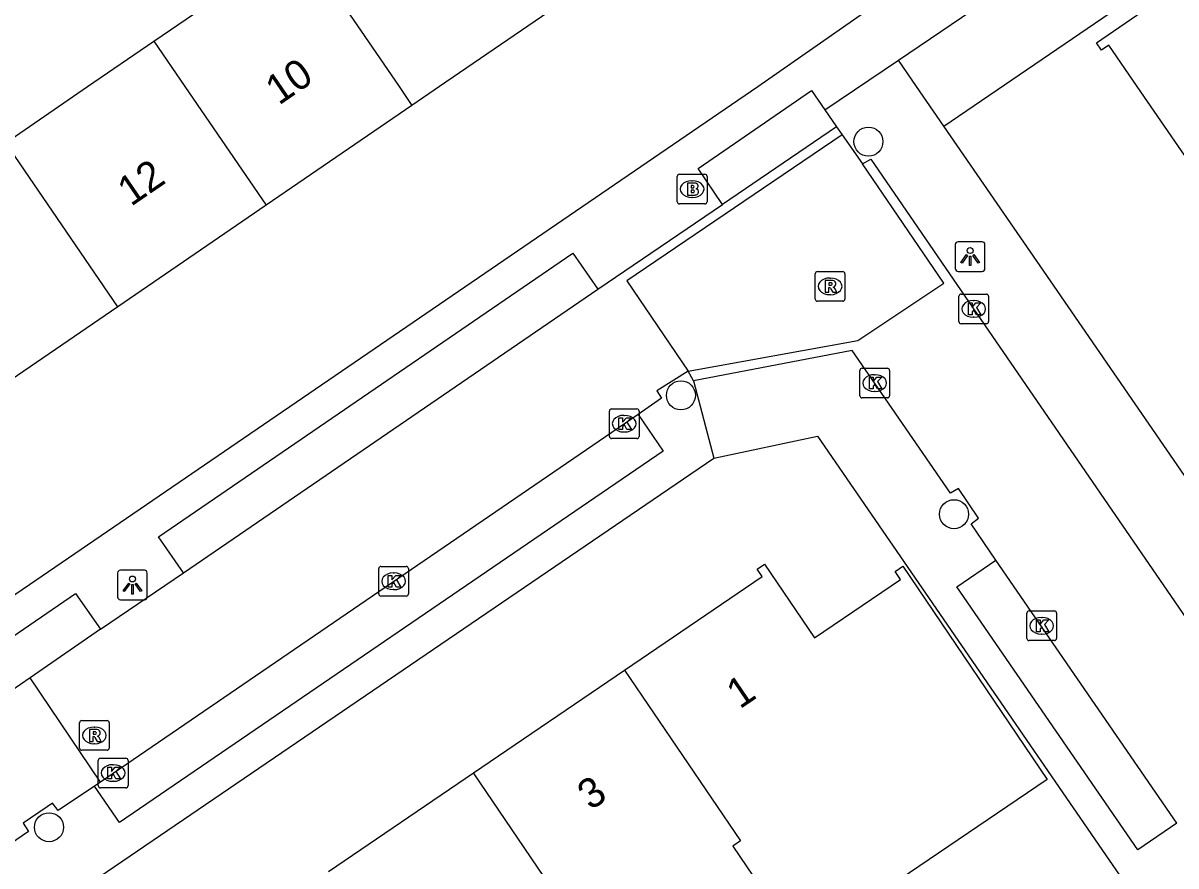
# Model space of a CAD drawing. Extents: x 157466 to 158888, y 383063 to 384677.
# Drawn here: x 158138.45 to 158177.28, y 383473.76 to 383502.14 of the extents above; entities that cross this region are included whole.
import ezdxf

# ---------------------------------------------------------------- set-up
doc = ezdxf.new("R2010")
doc.units = 0
for name, color, linetype in [('IMGEO_Boom', 7, 'Continuous'), ('IMGEO_Brandkraan', 7, 'Continuous'), ('IMGEO_Kolk', 7, 'Continuous'), ('IMGEO_Lichtpunt', 7, 'Continuous'), ('IMGEO_Pand', 7, 'Continuous'), ('IMGEO_Pand_nummerreeks', 7, 'Continuous'), ('IMGEO_Rijbaan_lokaal_open', 7, 'Continuous'), ('IMGEO_Rioolput', 7, 'Continuous'), ('IMGEO_Voetpad_open', 7, 'Continuous')]:
    doc.layers.add(name, color=color, linetype=linetype)

msp = doc.modelspace()

# ---------------------------------------------------------------- linework, layer by layer
at = {"layer": 'IMGEO_Boom'}
for centre in [(158166.918, 383498.147), (158160.602, 383489.605), (158169.801, 383485.602), (158139.319, 383475.061)]:
    msp.add_circle(centre, 0.489, dxfattribs=at)
at = {"layer": 'IMGEO_Brandkraan'}
for p, q in [((158160.48, 383496.122), (158160.48, 383496.974)), ((158160.555, 383497.048), (158161.407, 383497.048)), ((158161.481, 383496.974), (158161.481, 383496.122)), ((158160.968, 383496.828), (158160.993, 383496.828)), ((158160.991, 383496.268), (158160.966, 383496.268)), ((158161.407, 383496.048), (158160.555, 383496.048))]:
    msp.add_line(p, q, dxfattribs=at)
for points in [[(158160.48, 383496.122), (158160.48, 383496.974)], [(158160.555, 383497.048), (158161.407, 383497.048)], [(158161.481, 383496.974), (158161.481, 383496.122)], [(158160.828, 383496.748), (158160.828, 383496.348), (158161.041, 383496.348)], [(158161.059, 383496.748), (158160.828, 383496.748)], [(158161.007, 383496.667), (158160.953, 383496.667), (158160.953, 383496.591)], [(158160.953, 383496.591), (158161.006, 383496.591)], [(158161.015, 383496.515), (158160.953, 383496.515), (158160.953, 383496.434)], [(158160.953, 383496.434), (158161.015, 383496.434)], [(158161.407, 383496.048), (158160.555, 383496.048)]]:
    msp.add_lwpolyline(points, dxfattribs=at)
for centre, radius, start, end in [((158160.557, 383496.972), 0.0765, 91.552, 178.448), ((158160.557, 383496.972), 0.0765, 91.552, 178.448), ((158161.405, 383496.972), 0.0765, 1.552, 88.448), ((158161.405, 383496.972), 0.0765, 1.552, 88.448), ((158161.008, 383496.629), 0.0379, 267.8285, 90.9355), ((158161.016, 383496.474), 0.0404, 269.8759, 90.5077), ((158161.063, 383496.603), 0.145, 59.4692, 91.5367), ((158161.088, 383496.65), 0.0922, 285.5137, 58.1501), ((158161.093, 383496.458), 0.105, 301.3115, 78.989), ((158160.557, 383496.124), 0.0765, 181.552, 268.448), ((158160.557, 383496.124), 0.0765, 181.552, 268.448), ((158161.047, 383496.599), 0.251, 268.6676, 293.5347), ((158161.405, 383496.124), 0.0765, 271.552, 358.448), ((158161.405, 383496.124), 0.0765, 271.552, 358.448)]:
    msp.add_arc(centre, radius, start, end, dxfattribs=at)
for centre, major_axis, ratio, start_param, end_param in [((158160.967, 383496.548), (-0.387, 0.002), 0.722429, 4.712389, 7.853982), ((158160.992, 383496.548), (-0.39, 0.002), 0.717154, 1.570796, 4.712389)]:
    msp.add_ellipse(centre, major_axis=major_axis, ratio=ratio, start_param=start_param, end_param=end_param, dxfattribs=at)
at = {"layer": 'IMGEO_Kolk'}
for p, q in [((158170.038, 383493.016), (158170.89, 383493.016)), ((158169.963, 383492.09), (158169.963, 383492.942)), ((158170.451, 383492.796), (158170.476, 383492.796)), ((158170.964, 383492.942), (158170.964, 383492.09)), ((158170.474, 383492.236), (158170.449, 383492.236)), ((158170.89, 383492.016), (158170.038, 383492.016)), ((158166.629, 383489.593), (158166.629, 383490.445)), ((158166.704, 383490.519), (158167.556, 383490.519)), ((158167.117, 383490.299), (158167.142, 383490.299)), ((158167.63, 383490.445), (158167.63, 383489.593)), ((158167.556, 383489.519), (158166.704, 383489.519)), ((158167.14, 383489.739), (158167.115, 383489.739)), ((158158.267, 383489.15), (158159.119, 383489.15)), ((158158.192, 383488.224), (158158.192, 383489.076)), ((158158.68, 383488.93), (158158.705, 383488.93)), ((158159.193, 383489.076), (158159.193, 383488.224)), ((158158.703, 383488.37), (158158.678, 383488.37)), ((158159.119, 383488.15), (158158.267, 383488.15)), ((158150.426, 383482.917), (158150.426, 383483.769)), ((158150.501, 383483.843), (158151.353, 383483.843)), ((158151.427, 383483.769), (158151.427, 383482.917)), ((158150.914, 383483.623), (158150.939, 383483.623)), ((158150.937, 383483.063), (158150.912, 383483.063)), ((158151.353, 383482.843), (158150.501, 383482.843)), ((158172.253, 383481.419), (158172.253, 383482.271)), ((158172.328, 383482.345), (158173.18, 383482.345)), ((158172.741, 383482.125), (158172.766, 383482.125)), ((158173.254, 383482.271), (158173.254, 383481.419)), ((158173.18, 383481.345), (158172.328, 383481.345)), ((158172.764, 383481.565), (158172.739, 383481.565)), ((158140.979, 383476.462), (158140.979, 383477.314)), ((158141.054, 383477.388), (158141.906, 383477.388)), ((158141.467, 383477.168), (158141.492, 383477.168)), ((158141.98, 383477.314), (158141.98, 383476.462)), ((158141.906, 383476.388), (158141.054, 383476.388)), ((158141.49, 383476.608), (158141.465, 383476.608))]:
    msp.add_line(p, q, dxfattribs=at)
for points in [[(158170.038, 383493.016), (158170.89, 383493.016)], [(158169.963, 383492.09), (158169.963, 383492.942)], [(158170.284, 383492.716), (158170.407, 383492.716), (158170.407, 383492.565), (158170.537, 383492.716), (158170.701, 383492.716), (158170.555, 383492.565), (158170.708, 383492.316), (158170.556, 383492.316), (158170.471, 383492.48), (158170.407, 383492.413), (158170.407, 383492.316), (158170.284, 383492.316), (158170.284, 383492.716)], [(158170.964, 383492.942), (158170.964, 383492.09)], [(158170.89, 383492.016), (158170.038, 383492.016)], [(158166.629, 383489.593), (158166.629, 383490.445)], [(158166.704, 383490.519), (158167.556, 383490.519)], [(158167.63, 383490.445), (158167.63, 383489.593)], [(158166.95, 383490.219), (158167.073, 383490.219), (158167.073, 383490.068), (158167.203, 383490.219), (158167.367, 383490.219), (158167.221, 383490.068), (158167.374, 383489.819), (158167.222, 383489.819), (158167.137, 383489.983), (158167.073, 383489.916), (158167.073, 383489.819), (158166.95, 383489.819), (158166.95, 383490.219)], [(158167.556, 383489.519), (158166.704, 383489.519)], [(158158.267, 383489.15), (158159.119, 383489.15)], [(158158.192, 383488.224), (158158.192, 383489.076)], [(158158.513, 383488.85), (158158.636, 383488.85), (158158.636, 383488.699), (158158.766, 383488.85), (158158.93, 383488.85), (158158.784, 383488.699), (158158.937, 383488.45), (158158.785, 383488.45), (158158.7, 383488.614), (158158.636, 383488.547), (158158.636, 383488.45), (158158.513, 383488.45), (158158.513, 383488.85)], [(158159.193, 383489.076), (158159.193, 383488.224)], [(158159.119, 383488.15), (158158.267, 383488.15)], [(158150.426, 383482.917), (158150.426, 383483.769)], [(158150.501, 383483.843), (158151.353, 383483.843)], [(158151.427, 383483.769), (158151.427, 383482.917)], [(158150.747, 383483.543), (158150.87, 383483.543), (158150.87, 383483.392), (158151, 383483.543), (158151.164, 383483.543), (158151.018, 383483.392), (158151.171, 383483.143), (158151.019, 383483.143), (158150.934, 383483.307), (158150.87, 383483.24), (158150.87, 383483.143), (158150.747, 383483.143), (158150.747, 383483.543)], [(158151.353, 383482.843), (158150.501, 383482.843)], [(158172.253, 383481.419), (158172.253, 383482.271)], [(158172.328, 383482.345), (158173.18, 383482.345)], [(158173.254, 383482.271), (158173.254, 383481.419)], [(158172.574, 383482.045), (158172.697, 383482.045), (158172.697, 383481.894), (158172.827, 383482.045), (158172.991, 383482.045), (158172.845, 383481.894), (158172.998, 383481.645), (158172.846, 383481.645), (158172.761, 383481.809), (158172.697, 383481.742), (158172.697, 383481.645), (158172.574, 383481.645), (158172.574, 383482.045)], [(158173.18, 383481.345), (158172.328, 383481.345)], [(158140.979, 383476.462), (158140.979, 383477.314)], [(158141.054, 383477.388), (158141.906, 383477.388)], [(158141.3, 383477.088), (158141.423, 383477.088), (158141.423, 383476.937), (158141.553, 383477.088), (158141.717, 383477.088), (158141.571, 383476.937), (158141.724, 383476.688), (158141.572, 383476.688), (158141.487, 383476.852), (158141.423, 383476.785), (158141.423, 383476.688), (158141.3, 383476.688), (158141.3, 383477.088)], [(158141.98, 383477.314), (158141.98, 383476.462)], [(158141.906, 383476.388), (158141.054, 383476.388)]]:
    msp.add_lwpolyline(points, dxfattribs=at)
for centre, start, end in [((158170.04, 383492.94), 91.552, 178.448), ((158170.04, 383492.94), 91.552, 178.448), ((158170.888, 383492.94), 1.552, 88.448), ((158170.888, 383492.94), 1.552, 88.448), ((158170.04, 383492.092), 181.552, 268.448), ((158170.04, 383492.092), 181.552, 268.448), ((158170.888, 383492.092), 271.552, 358.448), ((158170.888, 383492.092), 271.552, 358.448), ((158166.706, 383490.443), 91.552, 178.448), ((158166.706, 383490.443), 91.552, 178.448), ((158167.554, 383490.443), 1.552, 88.448), ((158167.554, 383490.443), 1.552, 88.448), ((158166.706, 383489.595), 181.552, 268.448), ((158166.706, 383489.595), 181.552, 268.448), ((158167.554, 383489.595), 271.552, 358.448), ((158167.554, 383489.595), 271.552, 358.448), ((158158.269, 383489.074), 91.552, 178.448), ((158158.269, 383489.074), 91.552, 178.448), ((158159.117, 383489.074), 1.552, 88.448), ((158159.117, 383489.074), 1.552, 88.448), ((158158.269, 383488.226), 181.552, 268.448), ((158158.269, 383488.226), 181.552, 268.448), ((158159.117, 383488.226), 271.552, 358.448), ((158159.117, 383488.226), 271.552, 358.448), ((158150.503, 383483.767), 91.552, 178.448), ((158150.503, 383483.767), 91.552, 178.448), ((158151.351, 383483.767), 1.552, 88.448), ((158151.351, 383483.767), 1.552, 88.448), ((158150.503, 383482.919), 181.552, 268.448), ((158150.503, 383482.919), 181.552, 268.448), ((158151.351, 383482.919), 271.552, 358.448), ((158151.351, 383482.919), 271.552, 358.448), ((158172.33, 383482.269), 91.552, 178.448), ((158172.33, 383482.269), 91.552, 178.448), ((158173.178, 383482.269), 1.552, 88.448), ((158173.178, 383482.269), 1.552, 88.448), ((158172.33, 383481.421), 181.552, 268.448), ((158172.33, 383481.421), 181.552, 268.448), ((158173.178, 383481.421), 271.552, 358.448), ((158173.178, 383481.421), 271.552, 358.448), ((158141.056, 383477.312), 91.552, 178.448), ((158141.056, 383477.312), 91.552, 178.448), ((158141.904, 383477.312), 1.552, 88.448), ((158141.904, 383477.312), 1.552, 88.448), ((158141.056, 383476.464), 181.552, 268.448), ((158141.056, 383476.464), 181.552, 268.448), ((158141.904, 383476.464), 271.552, 358.448), ((158141.904, 383476.464), 271.552, 358.448)]:
    msp.add_arc(centre, 0.0765, start, end, dxfattribs=at)
for centre, major_axis, ratio, start_param, end_param in [((158170.45, 383492.516), (-0.387, 0.002), 0.722429, 4.712389, 7.853982), ((158170.475, 383492.516), (-0.39, 0.002), 0.717154, 1.570796, 4.712389), ((158167.116, 383490.019), (-0.387, 0.002), 0.722429, 4.712389, 7.853982), ((158167.141, 383490.019), (-0.39, 0.002), 0.717154, 1.570796, 4.712389), ((158158.679, 383488.65), (-0.387, 0.002), 0.722429, 4.712389, 7.853982), ((158158.704, 383488.65), (-0.39, 0.002), 0.717154, 1.570796, 4.712389), ((158150.913, 383483.343), (-0.387, 0.002), 0.722429, 4.712389, 7.853982), ((158150.938, 383483.343), (-0.39, 0.002), 0.717154, 1.570796, 4.712389), ((158172.74, 383481.845), (-0.387, 0.002), 0.722429, 4.712389, 7.853982), ((158172.765, 383481.845), (-0.39, 0.002), 0.717154, 1.570796, 4.712389), ((158141.466, 383476.888), (-0.387, 0.002), 0.722429, 4.712389, 7.853982), ((158141.491, 383476.888), (-0.39, 0.002), 0.717154, 1.570796, 4.712389)]:
    msp.add_ellipse(centre, major_axis=major_axis, ratio=ratio, start_param=start_param, end_param=end_param, dxfattribs=at)
at = {"layer": 'IMGEO_Lichtpunt'}
for p, q in [((158169.845, 383494.68), (158169.845, 383493.873)), ((158169.845, 383494.68), (158169.845, 383493.873)), ((158170.747, 383494.775), (158169.939, 383494.775)), ((158170.747, 383494.775), (158169.939, 383494.775)), ((158170.841, 383493.873), (158170.841, 383494.68)), ((158170.841, 383493.873), (158170.841, 383494.68)), ((158169.939, 383493.779), (158170.747, 383493.779)), ((158169.939, 383493.779), (158170.747, 383493.779)), ((158142.532, 383483.716), (158141.724, 383483.716)), ((158142.532, 383483.716), (158141.724, 383483.716)), ((158141.63, 383483.621), (158141.63, 383482.814)), ((158141.63, 383483.621), (158141.63, 383482.814)), ((158142.626, 383482.814), (158142.626, 383483.621)), ((158142.626, 383482.814), (158142.626, 383483.621)), ((158141.724, 383482.72), (158142.532, 383482.72)), ((158141.724, 383482.72), (158142.532, 383482.72))]:
    msp.add_line(p, q, dxfattribs=at)
for points in [[(158170.219, 383494.344), (158170.258, 383494.316), (158170.07, 383494.054), (158170.032, 383494.081), (158170.219, 383494.344)], [(158170.321, 383494.296), (158170.368, 383494.296), (158170.368, 383493.974), (158170.321, 383493.974), (158170.321, 383494.296)], [(158170.431, 383494.316), (158170.469, 383494.343), (158170.656, 383494.081), (158170.617, 383494.053), (158170.431, 383494.316)], [(158142.004, 383483.285), (158142.043, 383483.257), (158141.855, 383482.995), (158141.817, 383483.022), (158142.004, 383483.285)], [(158142.216, 383483.257), (158142.254, 383483.284), (158142.441, 383483.022), (158142.402, 383482.994), (158142.216, 383483.257)], [(158142.106, 383483.237), (158142.153, 383483.237), (158142.153, 383482.915), (158142.106, 383482.915), (158142.106, 383483.237)]]:
    msp.add_lwpolyline(points, dxfattribs=at)
for centre in [(158170.344, 383494.478), (158142.129, 383483.419)]:
    msp.add_circle(centre, 0.0994, dxfattribs=at)
for centre, start, end in [((158169.939, 383494.68), 90, 180), ((158169.939, 383494.68), 90, 180), ((158170.747, 383494.68), 0, 90), ((158170.747, 383494.68), 0, 90), ((158169.939, 383493.873), 180, 270), ((158169.939, 383493.873), 180, 270), ((158170.747, 383493.873), 270, 0), ((158170.747, 383493.873), 270, 360), ((158141.724, 383483.621), 90, 180), ((158141.724, 383483.621), 90, 180), ((158142.532, 383483.621), 0, 90), ((158142.532, 383483.621), 0, 90), ((158141.724, 383482.814), 180, 270), ((158141.724, 383482.814), 180, 270), ((158142.532, 383482.814), 270, 0), ((158142.532, 383482.814), 270, 360)]:
    msp.add_arc(centre, 0.0946, start, end, dxfattribs=at)
at = {"layer": 'IMGEO_Pand'}
for points in [[(158178.381, 383496.502), (158175.975, 383500), (158175.016, 383501.394), (158174.769, 383501.224), (158174.599, 383501.472), (158180.671, 383505.651), (158183.436, 383507.554), (158187.003, 383502.372), (158184.227, 383500.482)], [(158142.851, 383501.526), (158147.769, 383504.889)], [(158147.769, 383504.889), (158151.113, 383500), (158151.545, 383499.368)], [(158156.37, 383502.667), (158152.47, 383500), (158151.545, 383499.368)], [(158137.86, 383498.112), (158140.62, 383500), (158142.851, 383501.526)], [(158142.851, 383501.526), (158143.895, 383500), (158146.628, 383496.004)], [(158151.545, 383499.368), (158146.628, 383496.004)], [(158141.637, 383492.59), (158137.86, 383498.112)], [(158146.628, 383496.004), (158141.637, 383492.59)], [(158141.637, 383492.59), (158136.791, 383489.276)], [(158158.702, 383480.35), (158163.339, 383483.5), (158163.171, 383483.749), (158163.42, 383483.918), (158165.106, 383481.436), (158168.002, 383483.402), (158167.816, 383483.675), (158168.073, 383483.849), (158172.942, 383476.675), (158164.643, 383471.043)], [(158153.616, 383476.896), (158158.702, 383480.35)], [(158158.702, 383480.35), (158162.605, 383474.601), (158162.346, 383474.427), (158164.643, 383471.043)], [(158148.729, 383473.576), (158153.616, 383476.896)], [(158157.378, 383471.09), (158157.502, 383471.173), (158153.616, 383476.896)]]:
    msp.add_lwpolyline(points, dxfattribs=at)
at = {"layer": 'IMGEO_Rijbaan_lokaal_open'}
for points in [[(158165.846, 383498.64), (158162.003, 383496.034)], [(158165.846, 383498.64), (158166.033, 383498.375)], [(158166.033, 383498.375), (158158.784, 383493.462), (158160.847, 383490.423)], [(158166.033, 383498.375), (158166.723, 383497.396)], [(158160.847, 383490.423), (158166.565, 383491.448), (158169.456, 383493.38), (158166.723, 383497.396)], [(158166.723, 383497.396), (158166.995, 383497.562), (158170.83, 383491.981), (158178.493, 383480.827)], [(158157.809, 383493.177), (158162.003, 383496.034)], [(158143.844, 383483.632), (158157.809, 383493.177)], [(158171.207, 383484.055), (158170.383, 383485.281), (158170.628, 383485.464), (158169.949, 383486.472), (158169.682, 383486.308), (158167.368, 383489.672), (158166.372, 383491.119), (158161.029, 383490.096)], [(158160.847, 383490.423), (158159.788, 383489.754), (158159.947, 383489.505), (158159.166, 383488.956)], [(158161.029, 383490.096), (158160.847, 383490.423)], [(158159.166, 383488.956), (158141.051, 383476.583)], [(158177.306, 383475.194), (158171.207, 383484.055)], [(158141.057, 383481.727), (158143.844, 383483.632)], [(158141.057, 383481.727), (158138.68, 383480.098)], [(158138.68, 383480.098), (158137.042, 383478.975), (158136.511, 383478.611), (158134.618, 383477.314)], [(158141.051, 383476.583), (158138.68, 383480.098)], [(158140.847, 383476.444), (158139.63, 383475.623), (158139.441, 383475.871), (158139.258, 383475.746), (158138.7, 383475.364), (158138.452, 383475.195), (158138.63, 383474.924), (158137.192, 383473.942)], [(158141.051, 383476.583), (158140.847, 383476.444)]]:
    msp.add_lwpolyline(points, dxfattribs=at)
at = {"layer": 'IMGEO_Rioolput'}
for p, q in [((158165.202, 383493.774), (158166.054, 383493.774)), ((158165.127, 383492.848), (158165.127, 383493.7)), ((158165.615, 383493.554), (158165.64, 383493.554)), ((158166.128, 383493.7), (158166.128, 383492.848)), ((158165.638, 383492.994), (158165.613, 383492.994)), ((158166.054, 383492.774), (158165.202, 383492.774)), ((158140.422, 383478.653), (158141.274, 383478.653)), ((158140.347, 383477.727), (158140.347, 383478.579)), ((158140.835, 383478.433), (158140.86, 383478.433)), ((158141.348, 383478.579), (158141.348, 383477.727)), ((158140.858, 383477.873), (158140.833, 383477.873)), ((158141.274, 383477.653), (158140.422, 383477.653))]:
    msp.add_line(p, q, dxfattribs=at)
for points in [[(158165.202, 383493.774), (158166.054, 383493.774)], [(158165.127, 383492.848), (158165.127, 383493.7)], [(158165.716, 383493.472), (158165.464, 383493.474), (158165.464, 383493.074)], [(158165.642, 383493.393), (158165.588, 383493.393), (158165.588, 383493.312)], [(158166.128, 383493.7), (158166.128, 383492.848)], [(158165.464, 383493.074), (158165.588, 383493.074), (158165.588, 383493.236), (158165.599, 383493.236)], [(158165.588, 383493.312), (158165.64, 383493.312)], [(158165.646, 383493.207), (158165.717, 383493.074), (158165.857, 383493.074), (158165.792, 383493.2)], [(158166.054, 383492.774), (158165.202, 383492.774)], [(158140.422, 383478.653), (158141.274, 383478.653)], [(158140.347, 383477.727), (158140.347, 383478.579)], [(158140.936, 383478.351), (158140.684, 383478.353), (158140.684, 383477.953)], [(158140.862, 383478.272), (158140.808, 383478.272), (158140.808, 383478.191)], [(158141.348, 383478.579), (158141.348, 383477.727)], [(158140.684, 383477.953), (158140.808, 383477.953), (158140.808, 383478.115), (158140.819, 383478.115)], [(158140.808, 383478.191), (158140.86, 383478.191)], [(158140.866, 383478.086), (158140.937, 383477.953), (158141.077, 383477.953), (158141.012, 383478.079)], [(158141.274, 383477.653), (158140.422, 383477.653)]]:
    msp.add_lwpolyline(points, dxfattribs=at)
for centre, radius, start, end in [((158165.204, 383493.698), 0.0765, 91.552, 178.448), ((158165.204, 383493.698), 0.0765, 91.552, 178.448), ((158166.052, 383493.698), 0.0765, 1.552, 88.448), ((158166.052, 383493.698), 0.0765, 1.552, 88.448), ((158165.648, 383493.297), 0.0964, 77.0061, 93.1865), ((158165.662, 383493.354), 0.0378, 276.6634, 79.6772), ((158165.715, 383493.362), 0.109, 350.3612, 89.416), ((158165.598, 383493.183), 0.0533, 26.0293, 88.6989), ((158165.624, 383493.501), 0.19, 274.7715, 282.9687), ((158165.713, 383493.362), 0.112, 277.5842, 350.9817), ((158165.697, 383493.147), 0.108, 29.5134, 73.7905), ((158165.204, 383492.85), 0.0765, 181.552, 268.448), ((158165.204, 383492.85), 0.0765, 181.552, 268.448), ((158166.052, 383492.85), 0.0765, 271.552, 358.448), ((158166.052, 383492.85), 0.0765, 271.552, 358.448), ((158140.424, 383478.577), 0.0765, 91.552, 178.448), ((158140.424, 383478.577), 0.0765, 91.552, 178.448), ((158141.272, 383478.577), 0.0765, 1.552, 88.448), ((158141.272, 383478.577), 0.0765, 1.552, 88.448), ((158140.868, 383478.176), 0.0964, 77.0061, 93.1865), ((158140.882, 383478.233), 0.0378, 276.6634, 79.6772), ((158140.935, 383478.241), 0.109, 350.3612, 89.416), ((158140.933, 383478.241), 0.112, 277.5842, 350.9817), ((158140.818, 383478.062), 0.0533, 26.0293, 88.6989), ((158140.844, 383478.38), 0.19, 274.7715, 282.9687), ((158140.917, 383478.026), 0.108, 29.5134, 73.7905), ((158140.424, 383477.729), 0.0765, 181.552, 268.448), ((158140.424, 383477.729), 0.0765, 181.552, 268.448), ((158141.272, 383477.729), 0.0765, 271.552, 358.448), ((158141.272, 383477.729), 0.0765, 271.552, 358.448)]:
    msp.add_arc(centre, radius, start, end, dxfattribs=at)
for centre, major_axis, ratio, start_param, end_param in [((158165.614, 383493.274), (-0.387, 0.002), 0.722429, 4.712389, 7.853982), ((158165.639, 383493.274), (-0.39, 0.002), 0.717154, 1.570796, 4.712389), ((158140.834, 383478.153), (-0.387, 0.002), 0.722429, 4.712389, 7.853982), ((158140.859, 383478.153), (-0.39, 0.002), 0.717154, 1.570796, 4.712389)]:
    msp.add_ellipse(centre, major_axis=major_axis, ratio=ratio, start_param=start_param, end_param=end_param, dxfattribs=at)
at = {"layer": 'IMGEO_Voetpad_open'}
for points in [[(158169.458, 383498.667), (158186.515, 383510.296)], [(158112.557, 383465.403), (158163.191, 383500), (158166.785, 383502.503), (158174.8, 383507.947)], [(158167.926, 383500.89), (158177.152, 383507.139)], [(158165.452, 383499.214), (158167.926, 383500.89)], [(158169.458, 383498.667), (158168.539, 383500), (158167.926, 383500.89)], [(158162.003, 383496.034), (158161.183, 383497.244), (158165, 383499.874), (158165.452, 383499.214)], [(158165.452, 383499.214), (158165.846, 383498.64)], [(158193.833, 383463.284), (158173.045, 383493.459), (158169.458, 383498.667)], [(158143.844, 383483.632), (158143.007, 383484.844), (158156.961, 383494.391), (158157.809, 383493.177)], [(158161.029, 383490.096), (158161.709, 383487.492)], [(158159.166, 383488.956), (158160.003, 383487.724), (158141.696, 383475.217), (158140.847, 383476.444)], [(158161.709, 383487.492), (158165.205, 383488.229), (158179.881, 383466.9)], [(158141.032, 383473.406), (158161.709, 383487.492)], [(158177.306, 383475.194), (158175.997, 383474.299), (158169.899, 383483.16), (158171.207, 383484.055)], [(158123.804, 383469.901), (158122.967, 383471.113), (158140.215, 383482.934), (158141.057, 383481.727)]]:
    msp.add_lwpolyline(points, dxfattribs=at)

# ---------------------------------------------------------------- texts
at = {"layer": 'IMGEO_Pand_nummerreeks'}
for s, rotation, p in [('10', 34.3783, (158147.06, 383499.353)), ('12', 34.3708, (158142.077, 383495.946)), ('1', 34.1856, (158162.585, 383479.023)), ('3', 34.1884, (158157.564, 383475.612))]:
    msp.add_text(s, height=1, rotation=rotation, dxfattribs=at).set_placement(p)

doc.saveas('drawing.dxf')
